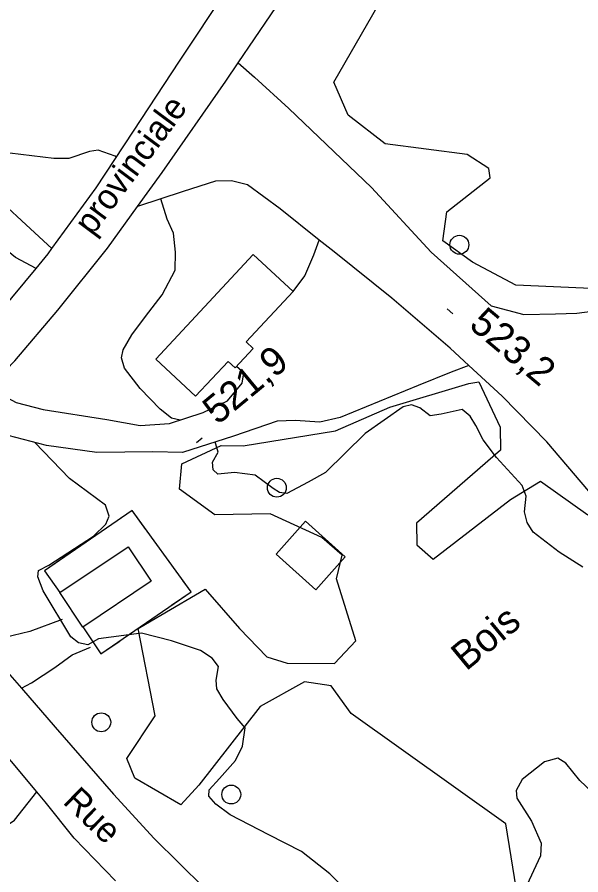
# Model space of a CAD drawing. Extents: x 347059 to 352153, y 6073752 to 6078601.
# Drawn here: x 350739.5 to 350829.1, y 6076024.5 to 6076160.9 of the extents above; entities that cross this region are included whole.
import ezdxf

# ---------------------------------------------------------------- set-up
doc = ezdxf.new("R2010")
doc.units = 0
for name, color, linetype in [('Level 1', 7, 'Continuous'), ('Level 19', 7, 'Continuous'), ('Level 2', 7, 'Continuous'), ('Level 21', 7, 'Continuous'), ('Level 3', 7, 'Continuous'), ('Level 31', 7, 'Continuous'), ('Level 36', 7, 'Continuous'), ('Level 37', 7, 'Continuous'), ('Level 44', 7, 'Continuous')]:
    doc.layers.add(name, color=color, linetype=linetype)

msp = doc.modelspace()

# ---------------------------------------------------------------- linework, layer by layer
at = {"layer": 'Level 1'}
for points in [[(350747.99, 6076062.39), (350743.63, 6076069.66), (350742.79, 6076071.89), (350742.87, 6076072.89), (350744.52, 6076073.76), (350751.63, 6076078.35), (350753.58, 6076080.28), (350754.11, 6076081.53), (350753.52, 6076083.3), (350747.78, 6076087.52), (350742.28, 6076093.24)], [(350793.79, 6076020.08), (350789.17, 6076024.7), (350784.68, 6076028.23), (350779.48, 6076030.89), (350773.31, 6076034.05), (350771.06, 6076035.75), (350769.93, 6076037.06), (350770.01, 6076038.06), (350771.66, 6076039.87), (350774.17, 6076042.69), (350775.28, 6076044.97), (350775.71, 6076047.89), (350774.45, 6076049.36), (350772.23, 6076052.42), (350771.21, 6076054.08), (350771.09, 6076055.46), (350771.47, 6076057.66), (350770.49, 6076058.96), (350768.64, 6076060.19), (350764, 6076061.73), (350759.23, 6076062.95), (350752.39, 6076062.04), (350750.7, 6076061.09), (350749.21, 6076061.43), (350747.99, 6076062.39)], [(350830.86, 6076037.69), (350828.91, 6076039.51), (350826.67, 6076042.28), (350825.43, 6076043.1), (350823.3, 6076042.48), (350819.72, 6076039.68), (350818.8, 6076037.96), (350818.92, 6076036.73), (350821.24, 6076033.09), (350822.78, 6076029.58), (350822.63, 6076027.58), (350820.13, 6076022.1)]]:
    msp.add_lwpolyline(points, dxfattribs=at)
at = {"layer": 'Level 19'}
for points in [[(350742.48, 6076120.91), (350739.21, 6076122.67), (350734.49, 6076126.46), (350732.2, 6076129.05), (350732.28, 6076129.94), (350733.57, 6076131.17), (350737.25, 6076131.24), (350740.9, 6076127.83), (350745.01, 6076124.06)], [(350783.33, 6076117.25), (350785.22, 6076119.73), (350786.63, 6076123.07), (350787.47, 6076125.43)], [(350811.28, 6076105.5), (350808.47, 6076104.42), (350803.23, 6076102.29), (350790.84, 6076097.2), (350787.56, 6076096.48), (350783.68, 6076096.76), (350780.78, 6076096.66), (350773.88, 6076094.28), (350765.75, 6076091.68), (350761.07, 6076091.75), (350752.13, 6076091.64), (350744.12, 6076092.75), (350738.06, 6076094.38), (350733.14, 6076095), (350728.39, 6076096.31)], [(350734.95, 6076101.93), (350739.32, 6076099.63), (350743.63, 6076098.49), (350753.76, 6076096.9), (350759.01, 6076095.96), (350763.69, 6076096.26), (350769.02, 6076098.01), (350772.9, 6076099.9), (350775.23, 6076102.67), (350775.5, 6076104.32), (350774.32, 6076105.32)], [(350746.63, 6076065.13), (350741.52, 6076063.19), (350736.14, 6076061.93), (350734.4, 6076061.15)], [(350740.16, 6076054.19), (350741.75, 6076055.07), (350745.48, 6076057.5), (350748.24, 6076059.5), (350751.12, 6076060.7)], [(350731.17, 6076027.89), (350739.04, 6076033.25), (350742.6, 6076037.71)]]:
    msp.add_lwpolyline(points, dxfattribs=at)
at = {"layer": 'Level 2'}
for points in [[(350755.25, 6076138.6), (350755.06, 6076138.74), (350752.37, 6076139.72), (350750.99, 6076139.48), (350747.67, 6076138.39), (350745.3, 6076138.38), (350736.53, 6076139.46), (350731.31, 6076140.76), (350726.51, 6076143.88), (350720.48, 6076147.97), (350717.4, 6076150.96), (350716.52, 6076152.61), (350716.58, 6076153.47), (350717.77, 6076153.94), (350718.2, 6076154.84), (350717.96, 6076156.51), (350717.32, 6076157.57), (350716.43, 6076158.15), (350713.14, 6076157.49)], [(350765.38, 6076096.82), (350763.99, 6076097.14), (350762.23, 6076098.57), (350759.02, 6076101.85), (350756.53, 6076105.07), (350756.08, 6076106.69), (350756.32, 6076107.96), (350757.72, 6076110.36), (350759.88, 6076113.27), (350762.51, 6076116.71), (350764.6, 6076120.63), (350764.67, 6076123.49), (350764.32, 6076126.53), (350763.34, 6076128.77), (350762.33, 6076131.97)], [(350829.38, 6076073.44), (350825.61, 6076075.84), (350821.47, 6076078.98), (350820.51, 6076080.56), (350820.13, 6076082.24), (350820.39, 6076084.73), (350819.73, 6076086.44), (350815.68, 6076090.86), (350813.52, 6076093.69), (350812.39, 6076095.94), (350811.5, 6076097.45), (350810.21, 6076098.49), (350806.86, 6076097.76), (350805.11, 6076097.47), (350803.49, 6076098.75), (350802.16, 6076099.22), (350800.84, 6076098.9), (350794.78, 6076094.67), (350788.5, 6076088.51), (350785.72, 6076086.94), (350782.35, 6076085.14), (350781.15, 6076085.31), (350780.19, 6076085.96), (350777.33, 6076088.07), (350774.05, 6076088.48), (350771.37, 6076088.2), (350770.63, 6076088.91), (350770.51, 6076090.14), (350771.42, 6076091.71), (350770.95, 6076093.34)]]:
    msp.add_lwpolyline(points, dxfattribs=at)
at = {"layer": 'Level 21'}
for points in [[(350634.7, 6076073.42), (350644.69, 6076072.05), (350654.81, 6076071.23), (350664.97, 6076071.73), (350674.47, 6076072.73), (350685.06, 6076074.95), (350695.02, 6076077.92), (350704.68, 6076082.15), (350706.81, 6076083.18), (350711.56, 6076085.49), (350716.62, 6076088.27), (350718.44, 6076089.28), (350725.35, 6076093.92), (350728.39, 6076096.31), (350733, 6076099.92), (350734.95, 6076101.93), (350739.12, 6076106.23), (350745.97, 6076114.27), (350753.84, 6076124.14), (350758.62, 6076130.77), (350762.52, 6076136.17), (350772.64, 6076150.69), (350774.62, 6076153.6), (350782.42, 6076165.07)], [(350736.84, 6076114.08), (350742.48, 6076120.91), (350744.41, 6076123.24), (350745.01, 6076124.06), (350752.05, 6076133.75), (350757.97, 6076142.73), (350765.26, 6076153.84), (350772.86, 6076165.29)], [(350774.62, 6076153.6), (350777.19, 6076151.31), (350782.64, 6076146.34), (350795.79, 6076133.8), (350805.26, 6076123.52), (350814.81, 6076114.95), (350820.01, 6076113.61), (350825.02, 6076113.68), (350828.41, 6076113.81), (350834.54, 6076114.59)], [(350874.36, 6076023.23), (350873.32, 6076026.55), (350870.63, 6076032.14), (350865.59, 6076040.03), (350857.48, 6076051.27), (350849.36, 6076061.97), (350841.61, 6076071.79), (350832.44, 6076083.04), (350823.68, 6076093.36), (350816.54, 6076100.64), (350811.28, 6076105.5), (350808.29, 6076108.26), (350799.05, 6076116.19), (350789.84, 6076123.54), (350787.47, 6076125.43), (350781.26, 6076130.39), (350776.07, 6076134.22), (350773.56, 6076134.82), (350770.99, 6076134.78), (350765.87, 6076133.13), (350758.62, 6076130.77)], [(350716.62, 6076088.27), (350719.1, 6076084.28), (350721.4, 6076080.79), (350727.01, 6076072.32), (350732.39, 6076063.68), (350734.4, 6076061.15), (350737.56, 6076057.18), (350740.16, 6076054.19), (350745.54, 6076048.01), (350754.82, 6076037.37), (350761.28, 6076030.31), (350769.22, 6076022.47)], [(350755.09, 6076023.57), (350748.56, 6076030.35), (350743.91, 6076036.13), (350742.6, 6076037.71), (350738.57, 6076042.56), (350735.42, 6076046.08), (350732.95, 6076048), (350732.49, 6076048.36), (350728.01, 6076052.13), (350724.55, 6076055.4), (350720.32, 6076061.03), (350716.75, 6076067.58), (350713.65, 6076074.01), (350711, 6076078.11), (350709.49, 6076079.93), (350708.79, 6076080.78), (350706.81, 6076083.18)]]:
    msp.add_lwpolyline(points, dxfattribs=at)
at = {"layer": 'Level 3'}
for p, q in [((350807.82, 6076114.47), (350808.74, 6076113.7)), ((350767.98, 6076093.23), (350768.9, 6076094))]:
    msp.add_line(p, q, dxfattribs=at)
at = {"layer": 'Level 31'}
for points in [[(350761.5, 6076106.5), (350776.98, 6076123.15), (350783.33, 6076117.25), (350775.88, 6076109.24), (350777, 6076108.2), (350774.12, 6076105.11), (350773.01, 6076106.14), (350767.85, 6076100.59), (350761.5, 6076106.5)], [(350785.31, 6076080.73), (350791.62, 6076075.09), (350786.93, 6076069.84), (350780.62, 6076075.48), (350785.31, 6076080.73)], [(350760.8, 6076071.22), (350749.91, 6076063.92), (350746.25, 6076069.39), (350757.13, 6076076.69), (350760.8, 6076071.22)]]:
    msp.add_lwpolyline(points, dxfattribs=at)
at = {"layer": 'Level 36'}
for centre in [(350809.76, 6076124.68), (350780.76, 6076086.06), (350752.85, 6076048.78), (350773.51, 6076037.3)]:
    msp.add_circle(centre, 1.5, dxfattribs=at)
at = {"layer": 'Level 37'}
for points in [[(350749.9, 6076063.95), (350752.8, 6076059.64), (350767.13, 6076069.52), (350757.76, 6076082.44), (350743.85, 6076072.86), (350746.25, 6076069.39)], [(350759.95, 6076079.42), (350757.76, 6076082.44), (350755.89, 6076081.15)], [(350747.65, 6076075.48), (350743.85, 6076072.86), (350746.25, 6076069.39)], [(350764.02, 6076067.38), (350767.13, 6076069.52), (350765.82, 6076071.33)], [(350749.9, 6076063.95), (350752.8, 6076059.64), (350755.79, 6076061.7)]]:
    msp.add_lwpolyline(points, dxfattribs=at)
at = {"layer": 'Level 44'}
for points in [[(350831.88, 6076117.7), (350818.76, 6076118.27), (350811.86, 6076121.93), (350807.13, 6076125.31), (350807.79, 6076129.9), (350814.64, 6076135.31), (350814.45, 6076136.8), (350810.99, 6076139), (350797.96, 6076140.71), (350792.11, 6076145.26), (350789.82, 6076150.54), (350800.38, 6076168.94), (350809.44, 6076170.06), (350812, 6076173.09), (350808.84, 6076179.44), (350815.09, 6076189), (350835.78, 6076213.01)], [(350819.09, 6076020.54), (350817.12, 6076032.64), (350792.59, 6076050.18), (350789.4, 6076054.56), (350785.15, 6076055.2), (350778.11, 6076051.28), (350768.33, 6076038.78), (350765.52, 6076035.69), (350758.16, 6076039.89), (350756.9, 6076043.03), (350761.43, 6076049.81), (350758.7, 6076063.71), (350762.32, 6076065.83), (350769.37, 6076069.92), (350774.84, 6076063.69), (350779.15, 6076059.21), (350782.4, 6076058.17), (350789.89, 6076058.13), (350793.31, 6076061.73), (350790.22, 6076071.57), (350791.14, 6076075.33), (350787.9, 6076078.16), (350779.69, 6076081.94), (350770.88, 6076081.78), (350765.3, 6076085.81), (350765.67, 6076089.86), (350771.88, 6076092.8), (350775.38, 6076092.72), (350790.08, 6076095.11), (350798.73, 6076098.88), (350811.28, 6076102.62), (350812.85, 6076102.88), (350816.25, 6076095.7), (350816.32, 6076092.02), (350802.97, 6076080.44), (350802.98, 6076077.01), (350805.62, 6076074.72), (350817.89, 6076084.2), (350822.63, 6076087.11), (350830.19, 6076081.75)]]:
    msp.add_lwpolyline(points, dxfattribs=at)

# ---------------------------------------------------------------- texts
at = {"layer": 'Level 21'}
for s, rotation, p in [('provinciale', 53.3239, (350751.43, 6076125.96)), ('Rue', 315.9391, (350746.6, 6076036))]:
    msp.add_text(s, height=4, rotation=rotation, dxfattribs=at).set_placement(p)
at = {"layer": 'Level 3'}
for s, rotation, p in [('523,2', 319.9768, (350811.1, 6076111.64)), ('521,9', 39.62, (350771.34, 6076095.94))]:
    msp.add_text(s, height=4.5, rotation=rotation, dxfattribs=at).set_placement(p)
at = {"layer": 'Level 44'}
msp.add_text('Bois', height=4.5, rotation=39.568, dxfattribs=at).set_placement((350810.83, 6076056.82))

doc.saveas('drawing.dxf')
